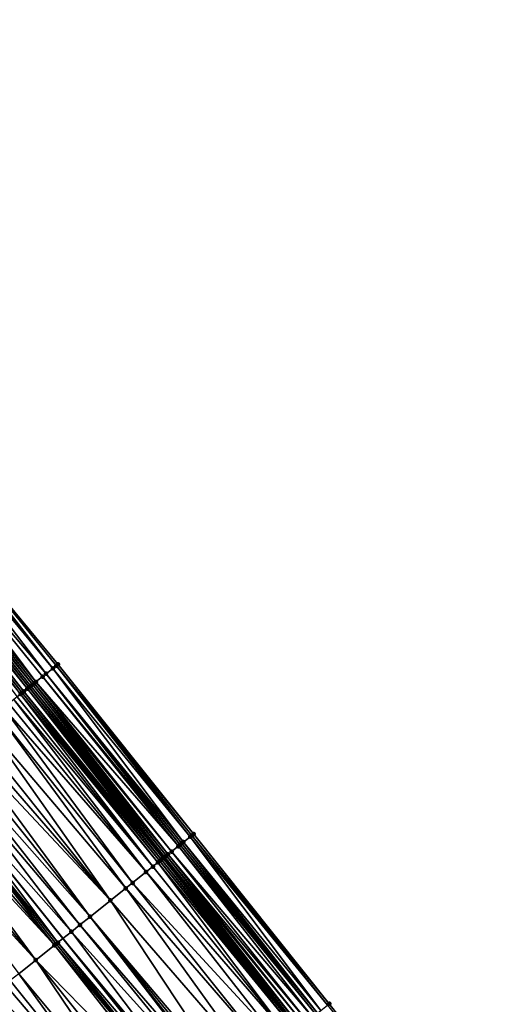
# Model space of a CAD drawing. Header units: feet. Extents: x 2004186 to 2014793, y 836912 to 864902.
# Tile 494 of 656: x 2007282 to 2007325, y 852127 to 852217. Entities that reach past the tile are written whole.
import ezdxf

# ---------------------------------------------------------------- set-up
doc = ezdxf.new("R2010")
doc.units = ezdxf.units.FT
doc.header["$LTSCALE"] = 100
doc.header["$MEASUREMENT"] = 0
for name, color, linetype, lineweight in [('EP_Travel Lane', 5, 'Continuous', 40), ('GPL_Skip Line', 2, 'Continuous', 40), ('Road Shots', 4, 'Continuous', 200), ('Road X-Section', 30, 'Continuous', 13)]:
    doc.layers.add(name, color=color, linetype=linetype, lineweight=lineweight)
doc.layers.add('I-77 SB_MM21-27-Surface-Border', color=7, linetype='Continuous')
doc.layers.add('I-77 SB_MM21-27-Surface-TIN', color=7, linetype='Continuous')

msp = doc.modelspace()

# ---------------------------------------------------------------- linework, layer by layer
at = {"layer": 'EP_Travel Lane'}
msp.add_polyline3d([(2007409.360636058, 852001.0853561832, 436.0396608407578), (2007396.500211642, 852016.4018308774, 436.1662396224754), (2007383.639723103, 852031.7183819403, 436.2780161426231), (2007370.954374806, 852047.0198980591, 436.3534693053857), (2007358.289980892, 852062.4992487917, 436.4248296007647), (2007345.625750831, 852077.9783992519, 436.5403146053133), (2007332.961546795, 852093.4575179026, 436.6628027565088), (2007320.484763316, 852108.9083508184, 436.7552748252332), (2007308.080106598, 852124.5968915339, 436.8335180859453), (2007295.675354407, 852140.2855529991, 436.8584495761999), (2007283.270587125, 852155.9742335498, 436.8749568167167), (2007270.955419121, 852171.5495952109, 436.9288561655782), (2007258.550641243, 852187.2382891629, 436.9984596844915), (2007246.145901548, 852202.9269348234, 437.0806944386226), (2007233.741103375, 852218.6156544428, 437.1436066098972)], dxfattribs=at)
at = {"layer": 'GPL_Skip Line'}
msp.add_polyline3d([(2007400.41848609, 851993.5982109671, 436.2031289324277), (2007387.580882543, 852008.9335304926, 436.3592634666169), (2007374.74317321, 852024.268976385, 436.4908941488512), (2007361.986144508, 852039.6713750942, 436.6037614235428), (2007349.312298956, 852055.1426916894, 436.7135698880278), (2007336.638543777, 852070.6138979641, 436.8476929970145), (2007323.964731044, 852086.0851744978, 436.9663311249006), (2007311.363644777, 852101.615408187, 437.0641809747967), (2007298.875162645, 852117.2369162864, 437.1475946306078), (2007286.386638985, 852132.8584763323, 437.2079724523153), (2007273.898076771, 852148.480084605, 437.2469640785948), (2007261.464525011, 852164.1451979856, 437.282366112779), (2007249.164776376, 852179.9155655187, 437.3910763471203), (2007236.864926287, 852195.686063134, 437.4659343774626), (2007224.565206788, 852211.4563933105, 437.5843661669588), (2007212.292808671, 852227.2478656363, 437.6978340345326)], dxfattribs=at)
at = {"layer": 'I-77 SB_MM21-27-Surface-Border', "color": 3, "linetype": 'ByBlock', "lineweight": -2}
msp.add_polyline3d([(2007235.760482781, 852220.19171268, 436.9675541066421), (2007248.533332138, 852204.7903650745, 436.853076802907), (2007260.833241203, 852189.0197918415, 436.7979060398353), (2007273.290845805, 852173.3722312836, 436.7392483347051), (2007285.925695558, 852158.0975889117, 436.6716579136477), (2007298.414230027, 852142.4760153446, 436.6172682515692), (2007310.90277895, 852126.8544236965, 436.5709005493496), (2007323.235145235, 852111.1079041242, 436.5432185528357), (2007336.185147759, 852096.100234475, 436.3995206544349), (2007348.549767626, 852080.3751865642, 436.3449406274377), (2007360.914235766, 852064.650323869, 436.2495338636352), (2007373.742862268, 852049.3056677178, 436.1573380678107), (2007385.476724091, 852033.2573517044, 436.1449178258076), (2007398.467898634, 852018.0501573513, 436.0381571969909), (2007411.15235097, 852002.5862111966, 435.9298862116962)], dxfattribs=at)
at = {"layer": 'I-77 SB_MM21-27-Surface-TIN', "color": 128, "linetype": 'ByBlock', "lineweight": -2}
for points in [[(2007272.817861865, 852173.00306162, 436.7839601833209), (2007272.029506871, 852172.3878409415, 436.8423207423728), (2007284.832363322, 852157.2231606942, 436.7725802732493)], [(2007272.975529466, 852173.1261101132, 436.7711540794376), (2007272.817861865, 852173.00306162, 436.7839601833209), (2007285.457136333, 852157.7228192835, 436.7214192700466)], [(2007272.817861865, 852173.00306162, 436.7839601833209), (2007284.832363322, 852157.2231606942, 436.7725802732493), (2007285.457136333, 852157.7228192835, 436.7214192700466)], [(2007273.133190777, 852173.2491666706, 436.7562494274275), (2007272.975529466, 852173.1261101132, 436.7711540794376), (2007285.457136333, 852157.7228192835, 436.7214192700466)], [(2007273.290845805, 852173.3722312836, 436.7392483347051), (2007273.133190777, 852173.2491666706, 436.7562494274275), (2007285.457136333, 852157.7228192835, 436.7214192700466)], [(2007273.290845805, 852173.3722312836, 436.7392483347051), (2007285.769516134, 852157.9726569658, 436.6921192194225), (2007285.925695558, 852158.0975889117, 436.6716579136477)], [(2007273.290845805, 852173.3722312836, 436.7392483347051), (2007285.457136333, 852157.7228192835, 436.7214192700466), (2007285.769516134, 852157.9726569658, 436.6921192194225)], [(2007272.029506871, 852172.3878409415, 436.8423207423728), (2007271.398839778, 852171.895642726, 436.8946492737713), (2007283.895167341, 852156.4737184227, 436.8290949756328)], [(2007272.029506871, 852172.3878409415, 436.8423207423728), (2007284.519958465, 852156.9733543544, 436.7879814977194), (2007284.832363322, 852157.2231606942, 436.7725802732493)], [(2007272.029506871, 852172.3878409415, 436.8423207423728), (2007283.895167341, 852156.4737184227, 436.8290949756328), (2007284.519958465, 852156.9733543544, 436.7879814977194)], [(2007270.452891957, 852171.1572776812, 436.9907656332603), (2007270.295220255, 852171.0342344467, 437.0022032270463), (2007282.64565123, 852155.4743638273, 436.9480095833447)], [(2007270.610547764, 852171.2803412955, 436.9740244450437), (2007270.452891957, 852171.1572776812, 436.9907656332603), (2007282.801837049, 852155.5992877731, 436.9310958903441)], [(2007270.452891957, 852171.1572776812, 436.9907656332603), (2007282.64565123, 852155.4743638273, 436.9480095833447), (2007282.801837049, 852155.5992877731, 436.9310958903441)], [(2007270.925833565, 852171.5265016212, 436.9319290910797), (2007270.610547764, 852171.2803412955, 436.9740244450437), (2007283.114195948, 852155.8491516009, 436.8902016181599)], [(2007270.610547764, 852171.2803412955, 436.9740244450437), (2007282.801837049, 852155.5992877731, 436.9310958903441), (2007283.114195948, 852155.8491516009, 436.8902016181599)], [(2007270.925833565, 852171.5265016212, 436.9319290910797), (2007283.270384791, 852155.9740717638, 436.8749655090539), (2007270.955419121, 852171.5495952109, 436.9288561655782)], [(2007270.925833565, 852171.5265016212, 436.9319290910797), (2007283.114195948, 852155.8491516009, 436.8902016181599), (2007283.270384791, 852155.9740717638, 436.8749655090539)], [(2007271.083490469, 852171.649563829, 436.9155539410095), (2007270.955419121, 852171.5495952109, 436.9288561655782), (2007283.270587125, 852155.9742335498, 436.8749568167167)], [(2007283.270384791, 852155.9740717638, 436.8749655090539), (2007283.270587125, 852155.9742335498, 436.8749568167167), (2007270.955419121, 852171.5495952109, 436.9288561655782)], [(2007271.398839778, 852171.895642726, 436.8946492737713), (2007271.083490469, 852171.649563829, 436.9155539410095), (2007283.582785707, 852156.2238830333, 436.8573782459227)], [(2007271.083490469, 852171.649563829, 436.9155539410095), (2007283.270587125, 852155.9742335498, 436.8749568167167), (2007283.426589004, 852156.0989727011, 436.8682549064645)], [(2007271.083490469, 852171.649563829, 436.9155539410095), (2007283.426589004, 852156.0989727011, 436.8682549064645), (2007283.582785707, 852156.2238830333, 436.8573782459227)], [(2007271.398839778, 852171.895642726, 436.8946492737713), (2007283.738974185, 852156.3488036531, 436.8419394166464), (2007283.895167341, 852156.4737184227, 436.8290949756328)], [(2007271.398839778, 852171.895642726, 436.8946492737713), (2007283.582785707, 852156.2238830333, 436.8573782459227), (2007283.738974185, 852156.3488036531, 436.8419394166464)], [(2007270.295220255, 852171.0342344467, 437.0022032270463), (2007270.137539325, 852170.9112030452, 437.0105614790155), (2007282.489453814, 852155.3494543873, 436.9584905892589)], [(2007270.137539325, 852170.9112030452, 437.0105614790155), (2007282.177053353, 852155.0996425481, 436.9763304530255), (2007282.489453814, 852155.3494543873, 436.9584905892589)], [(2007270.295220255, 852171.0342344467, 437.0022032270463), (2007282.489453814, 852155.3494543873, 436.9584905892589), (2007282.64565123, 852155.4743638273, 436.9480095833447)], [(2007285.457136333, 852157.7228192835, 436.7214192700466), (2007284.832363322, 852157.2231606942, 436.7725802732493), (2007297.477093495, 852141.7264987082, 436.7067607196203)], [(2007285.769516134, 852157.9726569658, 436.6921192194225), (2007285.457136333, 852157.7228192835, 436.7214192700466), (2007298.101858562, 852142.2261672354, 436.6511922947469)], [(2007285.457136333, 852157.7228192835, 436.7214192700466), (2007297.477093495, 852141.7264987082, 436.7067607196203), (2007298.101858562, 852142.2261672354, 436.6511922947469)], [(2007285.925695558, 852158.0975889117, 436.6716579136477), (2007285.769516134, 852157.9726569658, 436.6921192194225), (2007298.414230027, 852142.4760153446, 436.6172682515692)], [(2007285.769516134, 852157.9726569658, 436.6921192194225), (2007298.258048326, 852142.351086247, 436.6364666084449), (2007298.414230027, 852142.4760153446, 436.6172682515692)], [(2007285.769516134, 852157.9726569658, 436.6921192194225), (2007298.101858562, 852142.2261672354, 436.6511922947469), (2007298.258048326, 852142.351086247, 436.6364666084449)], [(2007284.519958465, 852156.9733543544, 436.7879814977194), (2007283.895167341, 852156.4737184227, 436.8290949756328), (2007297.008490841, 852141.3517834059, 436.7324315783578)], [(2007284.832363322, 852157.2231606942, 436.7725802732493), (2007284.519958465, 852156.9733543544, 436.7879814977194), (2007297.16468563, 852141.4766961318, 436.7204932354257)], [(2007284.519958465, 852156.9733543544, 436.7879814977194), (2007297.008490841, 852141.3517834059, 436.7324315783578), (2007297.16468563, 852141.4766961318, 436.7204932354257)], [(2007284.832363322, 852157.2231606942, 436.7725802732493), (2007297.320897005, 852141.6015881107, 436.7177551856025), (2007297.477093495, 852141.7264987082, 436.7067607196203)], [(2007284.832363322, 852157.2231606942, 436.7725802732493), (2007297.16468563, 852141.4766961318, 436.7204932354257), (2007297.320897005, 852141.6015881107, 436.7177551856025)], [(2007283.114195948, 852155.8491516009, 436.8902016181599), (2007282.801837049, 852155.5992877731, 436.9310958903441), (2007295.446604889, 852140.1025786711, 436.886171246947)], [(2007283.270384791, 852155.9740717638, 436.8749655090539), (2007283.114195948, 852155.8491516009, 436.8902016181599), (2007295.675354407, 852140.2855529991, 436.8584495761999)], [(2007283.114195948, 852155.8491516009, 436.8902016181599), (2007295.602783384, 852140.2275117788, 436.8651945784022), (2007295.675354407, 852140.2855529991, 436.8584495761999)], [(2007283.114195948, 852155.8491516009, 436.8902016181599), (2007295.446604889, 852140.1025786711, 436.886171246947), (2007295.602783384, 852140.2275117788, 436.8651945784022)], [(2007283.270384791, 852155.9740717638, 436.8749655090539), (2007295.675354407, 852140.2855529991, 436.8584495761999), (2007283.270587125, 852155.9742335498, 436.8749568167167)], [(2007283.426589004, 852156.0989727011, 436.8682549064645), (2007283.270587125, 852155.9742335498, 436.8749568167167), (2007295.915170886, 852140.4773398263, 436.8401669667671)], [(2007295.758973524, 852140.3524303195, 436.8506777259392), (2007283.270587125, 852155.9742335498, 436.8749568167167), (2007295.675354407, 852140.2855529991, 436.8584495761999)], [(2007295.915170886, 852140.4773398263, 436.8401669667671), (2007283.270587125, 852155.9742335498, 436.8749568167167), (2007295.758973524, 852140.3524303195, 436.8506777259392)], [(2007283.582785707, 852156.2238830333, 436.8573782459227), (2007283.426589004, 852156.0989727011, 436.8682549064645), (2007296.071363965, 852140.6022546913, 436.8272801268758)], [(2007283.426589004, 852156.0989727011, 436.8682549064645), (2007295.915170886, 852140.4773398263, 436.8401669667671), (2007296.071363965, 852140.6022546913, 436.8272801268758)], [(2007283.738974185, 852156.3488036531, 436.8419394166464), (2007283.582785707, 852156.2238830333, 436.8573782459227), (2007296.071363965, 852140.6022546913, 436.8272801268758)], [(2007283.895167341, 852156.4737184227, 436.8290949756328), (2007283.738974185, 852156.3488036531, 436.8419394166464), (2007296.383725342, 852140.8521154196, 436.787760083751)], [(2007283.738974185, 852156.3488036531, 436.8419394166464), (2007296.071363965, 852140.6022546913, 436.8272801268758), (2007296.383725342, 852140.8521154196, 436.787760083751)], [(2007283.895167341, 852156.4737184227, 436.8290949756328), (2007296.383725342, 852140.8521154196, 436.787760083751), (2007297.008490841, 852141.3517834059, 436.7324315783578)], [(2007281.864635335, 852154.8498526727, 436.9844305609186), (2007281.39602063, 852154.475152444, 437.0034165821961), (2007294.040788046, 852138.9784438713, 436.9582581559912)], [(2007282.177053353, 852155.0996425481, 436.9763304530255), (2007281.864635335, 852154.8498526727, 436.9844305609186), (2007294.665621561, 852139.4780267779, 436.9406582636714)], [(2007281.864635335, 852154.8498526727, 436.9844305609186), (2007294.040788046, 852138.9784438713, 436.9582581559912), (2007294.665621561, 852139.4780267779, 436.9406582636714)], [(2007282.489453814, 852155.3494543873, 436.9584905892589), (2007282.177053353, 852155.0996425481, 436.9763304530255), (2007294.665621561, 852139.4780267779, 436.9406582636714)], [(2007282.64565123, 852155.4743638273, 436.9480095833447), (2007282.489453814, 852155.3494543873, 436.9584905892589), (2007295.134223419, 852139.8527430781, 436.9145450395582)], [(2007282.489453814, 852155.3494543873, 436.9584905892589), (2007294.665621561, 852139.4780267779, 436.9406582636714), (2007295.134223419, 852139.8527430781, 436.9145450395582)], [(2007282.801837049, 852155.5992877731, 436.9310958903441), (2007282.64565123, 852155.4743638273, 436.9480095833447), (2007295.290422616, 852139.977650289, 436.9050523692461)], [(2007282.64565123, 852155.4743638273, 436.9480095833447), (2007295.134223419, 852139.8527430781, 436.9145450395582), (2007295.290422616, 852139.977650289, 436.9050523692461)], [(2007282.801837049, 852155.5992877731, 436.9310958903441), (2007295.290422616, 852139.977650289, 436.9050523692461), (2007295.446604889, 852140.1025786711, 436.886171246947)], [(2007280.927387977, 852154.1004746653, 437.0124471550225), (2007280.302556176, 852153.6008896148, 437.0309973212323), (2007292.791129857, 852137.9792669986, 436.9983621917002)], [(2007281.39602063, 852154.475152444, 437.0034165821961), (2007280.927387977, 852154.1004746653, 437.0124471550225), (2007294.040788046, 852138.9784438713, 436.9582581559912)], [(2007280.927387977, 852154.1004746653, 437.0124471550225), (2007292.791129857, 852137.9792669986, 436.9983621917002), (2007294.040788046, 852138.9784438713, 436.9582581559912)], [(2007280.302556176, 852153.6008896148, 437.0309973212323), (2007279.209122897, 852152.7265877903, 437.0758707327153), (2007292.166304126, 852137.4796743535, 437.0202805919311)], [(2007280.302556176, 852153.6008896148, 437.0309973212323), (2007292.166304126, 852137.4796743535, 437.0202805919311), (2007292.791129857, 852137.9792669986, 436.9983621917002)], [(2007279.209122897, 852152.7265877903, 437.0758707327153), (2007278.271880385, 852151.977203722, 437.1065750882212), (2007290.76043323, 852136.3556071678, 437.0623839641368)], [(2007279.209122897, 852152.7265877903, 437.0758707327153), (2007290.76043323, 852136.3556071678, 437.0623839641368), (2007292.166304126, 852137.4796743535, 437.0202805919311)], [(2007277.647049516, 852151.4776175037, 437.1256429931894), (2007277.022219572, 852150.9780301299, 437.1452234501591), (2007290.76043323, 852136.3556071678, 437.0623839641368)], [(2007278.271880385, 852151.977203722, 437.1065750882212), (2007277.647049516, 852151.4776175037, 437.1256429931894), (2007290.76043323, 852136.3556071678, 437.0623839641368)], [(2007276.397380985, 852150.4784535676, 437.1600095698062), (2007275.616338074, 852149.8539762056, 437.1814451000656), (2007288.885932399, 852134.8568588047, 437.1150253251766)], [(2007277.022219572, 852150.9780301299, 437.1452234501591), (2007276.397380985, 852150.4784535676, 437.1600095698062), (2007288.885932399, 852134.8568588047, 437.1150253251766)], [(2007277.022219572, 852150.9780301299, 437.1452234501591), (2007288.885932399, 852134.8568588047, 437.1150253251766), (2007290.76043323, 852136.3556071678, 437.0623839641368)], [(2007275.616338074, 852149.8539762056, 437.1814451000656), (2007274.991511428, 852149.3543847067, 437.202854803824), (2007287.948690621, 852134.1074738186, 437.1461373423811)], [(2007275.616338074, 852149.8539762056, 437.1814451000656), (2007287.948690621, 852134.1074738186, 437.1461373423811), (2007288.885932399, 852134.8568588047, 437.1150253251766)], [(2007274.991511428, 852149.3543847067, 437.202854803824), (2007273.898076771, 852148.480084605, 437.2469640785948), (2007287.167670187, 852133.4829683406, 437.1800414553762)], [(2007274.991511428, 852149.3543847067, 437.202854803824), (2007287.167670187, 852133.4829683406, 437.1800414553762), (2007287.948690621, 852134.1074738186, 437.1461373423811)], [(2007273.273244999, 852147.9804995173, 437.2655308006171), (2007272.648416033, 852147.4809109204, 437.2856536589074), (2007285.605610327, 852132.2339811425, 437.2373143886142)], [(2007273.273244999, 852147.9804995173, 437.2655308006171), (2007285.918020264, 852132.4837811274, 437.2247310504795), (2007273.898076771, 852148.480084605, 437.2469640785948)], [(2007273.273244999, 852147.9804995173, 437.2655308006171), (2007285.76181835, 852132.3588773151, 437.2327165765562), (2007285.918020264, 852132.4837811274, 437.2247310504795)], [(2007273.273244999, 852147.9804995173, 437.2655308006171), (2007285.605610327, 852132.2339811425, 437.2373143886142), (2007285.76181835, 852132.3588773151, 437.2327165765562)], [(2007285.918020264, 852132.4837811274, 437.2247310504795), (2007286.386638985, 852132.8584763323, 437.2079724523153), (2007273.898076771, 852148.480084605, 437.2469640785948)], [(2007287.167670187, 852133.4829683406, 437.1800414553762), (2007273.898076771, 852148.480084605, 437.2469640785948), (2007286.386638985, 852132.8584763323, 437.2079724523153)], [(2007272.023582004, 852146.9813286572, 437.3029678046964), (2007271.086340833, 852146.2319429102, 437.334416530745), (2007283.887296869, 852130.8601547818, 437.2739036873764)], [(2007272.648416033, 852147.4809109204, 437.2856536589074), (2007272.023582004, 852146.9813286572, 437.3029678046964), (2007285.605610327, 852132.2339811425, 437.2373143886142)], [(2007272.023582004, 852146.9813286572, 437.3029678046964), (2007283.887296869, 852130.8601547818, 437.2739036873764), (2007285.605610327, 852132.2339811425, 437.2373143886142)], [(2007271.086340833, 852146.2319429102, 437.334416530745), (2007270.30529657, 852145.6074672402, 437.3551018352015), (2007283.887296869, 852130.8601547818, 437.2739036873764)], [(2007270.30529657, 852145.6074672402, 437.3551018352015), (2007282.325220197, 852129.6111886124, 437.3218513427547), (2007283.887296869, 852130.8601547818, 437.2739036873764)], [(2007298.101858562, 852142.2261672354, 436.6511922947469), (2007297.477093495, 852141.7264987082, 436.7067607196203), (2007310.121846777, 852126.2298078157, 436.6537631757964)], [(2007298.258048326, 852142.351086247, 436.6364666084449), (2007298.101858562, 852142.2261672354, 436.6511922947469), (2007310.746604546, 852126.7294854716, 436.5941465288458)], [(2007298.101858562, 852142.2261672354, 436.6511922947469), (2007310.121846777, 852126.2298078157, 436.6537631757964), (2007310.746604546, 852126.7294854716, 436.5941465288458)], [(2007298.414230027, 852142.4760153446, 436.6172682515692), (2007298.258048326, 852142.351086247, 436.6364666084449), (2007310.90277895, 852126.8544236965, 436.5709005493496)], [(2007298.258048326, 852142.351086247, 436.6364666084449), (2007310.746604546, 852126.7294854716, 436.5941465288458), (2007310.90277895, 852126.8544236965, 436.5709005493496)], [(2007297.008490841, 852141.3517834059, 436.7324315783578), (2007296.383725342, 852140.8521154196, 436.787760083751), (2007309.340876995, 852125.6052389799, 436.7157638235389)], [(2007297.16468563, 852141.4766961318, 436.7204932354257), (2007297.008490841, 852141.3517834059, 436.7324315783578), (2007309.653258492, 852125.8550745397, 436.687404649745)], [(2007297.008490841, 852141.3517834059, 436.7324315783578), (2007309.340876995, 852125.6052389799, 436.7157638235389), (2007309.653258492, 852125.8550745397, 436.687404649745)], [(2007297.320897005, 852141.6015881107, 436.7177551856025), (2007297.16468563, 852141.4766961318, 436.7204932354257), (2007309.809461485, 852125.9799770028, 436.6800172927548)], [(2007297.16468563, 852141.4766961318, 436.7204932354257), (2007309.653258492, 852125.8550745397, 436.687404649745), (2007309.809461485, 852125.9799770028, 436.6800172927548)], [(2007297.477093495, 852141.7264987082, 436.7067607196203), (2007297.320897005, 852141.6015881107, 436.7177551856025), (2007309.809461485, 852125.9799770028, 436.6800172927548)], [(2007297.477093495, 852141.7264987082, 436.7067607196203), (2007309.809461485, 852125.9799770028, 436.6800172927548), (2007310.121846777, 852126.2298078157, 436.6537631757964)], [(2007295.758973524, 852140.3524303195, 436.8506777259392), (2007295.675354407, 852140.2855529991, 436.8584495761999), (2007308.247535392, 852124.7308224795, 436.8114912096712)], [(2007295.915170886, 852140.4773398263, 436.8401669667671), (2007295.758973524, 852140.3524303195, 436.8506777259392), (2007308.247535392, 852124.7308224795, 436.8114912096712)], [(2007296.071363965, 852140.6022546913, 436.8272801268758), (2007295.915170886, 852140.4773398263, 436.8401669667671), (2007308.559940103, 852124.9806290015, 436.7960089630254)], [(2007295.915170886, 852140.4773398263, 436.8401669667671), (2007308.247535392, 852124.7308224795, 436.8114912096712), (2007308.559940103, 852124.9806290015, 436.7960089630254)], [(2007296.383725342, 852140.8521154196, 436.787760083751), (2007296.071363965, 852140.6022546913, 436.8272801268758), (2007308.872305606, 852125.2304845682, 436.7587777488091)], [(2007296.071363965, 852140.6022546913, 436.8272801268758), (2007308.559940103, 852124.9806290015, 436.7960089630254), (2007308.872305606, 852125.2304845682, 436.7587777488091)], [(2007296.383725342, 852140.8521154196, 436.787760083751), (2007308.872305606, 852125.2304845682, 436.7587777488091), (2007309.340876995, 852125.6052389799, 436.7157638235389)], [(2007294.665621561, 852139.4780267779, 436.9406582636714), (2007294.040788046, 852138.9784438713, 436.9582581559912), (2007307.154176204, 852123.8564279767, 436.8974638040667)], [(2007295.134223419, 852139.8527430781, 436.9145450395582), (2007294.665621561, 852139.4780267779, 436.9406582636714), (2007307.154176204, 852123.8564279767, 436.8974638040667)], [(2007295.290422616, 852139.977650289, 436.9050523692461), (2007295.134223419, 852139.8527430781, 436.9145450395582), (2007307.778998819, 852124.3560245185, 436.8738172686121)], [(2007295.134223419, 852139.8527430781, 436.9145450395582), (2007307.154176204, 852123.8564279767, 436.8974638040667), (2007307.778998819, 852124.3560245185, 436.8738172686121)], [(2007295.446604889, 852140.1025786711, 436.886171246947), (2007295.290422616, 852139.977650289, 436.9050523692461), (2007307.935184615, 852124.480948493, 436.8568907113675)], [(2007295.290422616, 852139.977650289, 436.9050523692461), (2007307.778998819, 852124.3560245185, 436.8738172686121), (2007307.935184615, 852124.480948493, 436.8568907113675)], [(2007295.602783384, 852140.2275117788, 436.8651945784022), (2007295.446604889, 852140.1025786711, 436.886171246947), (2007308.080106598, 852124.5968915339, 436.8335180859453)], [(2007295.446604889, 852140.1025786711, 436.886171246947), (2007307.935184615, 852124.480948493, 436.8568907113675), (2007308.080106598, 852124.5968915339, 436.8335180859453)], [(2007295.602783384, 852140.2275117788, 436.8651945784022), (2007308.080106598, 852124.5968915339, 436.8335180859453), (2007295.675354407, 852140.2855529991, 436.8584495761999)], [(2007308.09135552, 852124.6058910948, 436.8317038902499), (2007295.675354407, 852140.2855529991, 436.8584495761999), (2007308.080106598, 852124.5968915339, 436.8335180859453)], [(2007308.247535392, 852124.7308224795, 436.8114912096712), (2007295.675354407, 852140.2855529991, 436.8584495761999), (2007308.09135552, 852124.6058910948, 436.8317038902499)], [(2007294.040788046, 852138.9784438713, 436.9582581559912), (2007292.791129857, 852137.9792669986, 436.9983621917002), (2007306.373126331, 852123.2319593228, 436.9150385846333)], [(2007294.040788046, 852138.9784438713, 436.9582581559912), (2007306.373126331, 852123.2319593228, 436.9150385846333), (2007307.154176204, 852123.8564279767, 436.8974638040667)], [(2007292.791129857, 852137.9792669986, 436.9983621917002), (2007292.166304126, 852137.4796743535, 437.0202805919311), (2007305.279665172, 852122.3576923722, 436.9444480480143)], [(2007292.791129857, 852137.9792669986, 436.9983621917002), (2007305.279665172, 852122.3576923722, 436.9444480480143), (2007306.373126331, 852123.2319593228, 436.9150385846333)], [(2007292.166304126, 852137.4796743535, 437.0202805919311), (2007290.76043323, 852136.3556071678, 437.0623839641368), (2007303.873801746, 852121.2336158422, 436.9906955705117)], [(2007292.166304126, 852137.4796743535, 437.0202805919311), (2007303.873801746, 852121.2336158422, 436.9906955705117), (2007305.279665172, 852122.3576923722, 436.9444480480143)], [(2007290.76043323, 852136.3556071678, 437.0623839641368), (2007288.885932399, 852134.8568588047, 437.1150253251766), (2007301.843096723, 852119.6099665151, 437.0500600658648)], [(2007290.76043323, 852136.3556071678, 437.0623839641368), (2007301.843096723, 852119.6099665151, 437.0500600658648), (2007303.873801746, 852121.2336158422, 436.9906955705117)], [(2007287.948690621, 852134.1074738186, 437.1461373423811), (2007287.167670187, 852133.4829683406, 437.1800414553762), (2007300.593431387, 852118.6107985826, 437.0862000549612)], [(2007288.885932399, 852134.8568588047, 437.1150253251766), (2007287.948690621, 852134.1074738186, 437.1461373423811), (2007301.062047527, 852118.9854970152, 437.0680100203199)], [(2007287.948690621, 852134.1074738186, 437.1461373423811), (2007300.593431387, 852118.6107985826, 437.0862000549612), (2007301.062047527, 852118.9854970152, 437.0680100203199)], [(2007288.885932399, 852134.8568588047, 437.1150253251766), (2007301.530670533, 852119.3601868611, 437.0536276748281), (2007301.843096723, 852119.6099665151, 437.0500600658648)], [(2007288.885932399, 852134.8568588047, 437.1150253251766), (2007301.218250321, 852119.1103997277, 437.0605120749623), (2007301.530670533, 852119.3601868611, 437.0536276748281)], [(2007288.885932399, 852134.8568588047, 437.1150253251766), (2007301.062047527, 852118.9854970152, 437.0680100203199), (2007301.218250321, 852119.1103997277, 437.0605120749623)], [(2007287.167670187, 852133.4829683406, 437.1800414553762), (2007286.386638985, 852132.8584763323, 437.2079724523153), (2007299.187582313, 852117.4867040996, 437.1404088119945)], [(2007287.167670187, 852133.4829683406, 437.1800414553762), (2007299.187582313, 852117.4867040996, 437.1404088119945), (2007300.593431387, 852118.6107985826, 437.0862000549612)], [(2007285.605610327, 852132.2339811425, 437.2373143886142), (2007283.887296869, 852130.8601547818, 437.2739036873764), (2007297.937930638, 852116.4875190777, 437.1841270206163)], [(2007285.76181835, 852132.3588773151, 437.2327165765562), (2007285.605610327, 852132.2339811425, 437.2373143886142), (2007298.406549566, 852116.8622140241, 437.1674829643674)], [(2007285.605610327, 852132.2339811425, 437.2373143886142), (2007297.937930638, 852116.4875190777, 437.1841270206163), (2007298.406549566, 852116.8622140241, 437.1674829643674)], [(2007285.918020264, 852132.4837811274, 437.2247310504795), (2007285.76181835, 852132.3588773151, 437.2327165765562), (2007298.406549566, 852116.8622140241, 437.1674829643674)], [(2007285.918020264, 852132.4837811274, 437.2247310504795), (2007298.875162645, 852117.2369162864, 437.1475946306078), (2007286.386638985, 852132.8584763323, 437.2079724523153)], [(2007285.918020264, 852132.4837811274, 437.2247310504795), (2007298.406549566, 852116.8622140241, 437.1674829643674), (2007298.875162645, 852117.2369162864, 437.1475946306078)], [(2007299.187582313, 852117.4867040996, 437.1404088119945), (2007286.386638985, 852132.8584763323, 437.2079724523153), (2007298.875162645, 852117.2369162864, 437.1475946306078)], [(2007283.887296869, 852130.8601547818, 437.2739036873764), (2007282.325220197, 852129.6111886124, 437.3218513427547), (2007295.126171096, 852114.2394069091, 437.2584887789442)], [(2007283.887296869, 852130.8601547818, 437.2739036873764), (2007296.375842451, 852115.2385673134, 437.2256872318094), (2007297.937930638, 852116.4875190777, 437.1841270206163)], [(2007283.887296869, 852130.8601547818, 437.2739036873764), (2007295.126171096, 852114.2394069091, 437.2584887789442), (2007296.375842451, 852115.2385673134, 437.2256872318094)], [(2007282.325220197, 852129.6111886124, 437.3218513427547), (2007281.544197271, 852128.9866862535, 437.3543724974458), (2007294.03272196, 852113.3651249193, 437.2945673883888)], [(2007282.325220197, 852129.6111886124, 437.3218513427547), (2007294.03272196, 852113.3651249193, 437.2945673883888), (2007295.126171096, 852114.2394069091, 437.2584887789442)], [(2007281.075583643, 852128.611984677, 437.3739564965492), (2007280.138334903, 852127.8626083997, 437.4012064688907), (2007294.03272196, 852113.3651249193, 437.2945673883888)], [(2007281.544197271, 852128.9866862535, 437.3543724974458), (2007281.075583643, 852128.611984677, 437.3739564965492), (2007294.03272196, 852113.3651249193, 437.2945673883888)], [(2007280.138334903, 852127.8626083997, 437.4012064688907), (2007279.825917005, 852127.6128183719, 437.409374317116), (2007291.689605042, 852111.4916780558, 437.3654294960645)], [(2007280.138334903, 852127.8626083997, 437.4012064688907), (2007291.689605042, 852111.4916780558, 437.3654294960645), (2007294.03272196, 852113.3651249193, 437.2945673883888)], [(2007279.201089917, 852127.113227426, 437.4305391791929), (2007278.732480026, 852126.7385211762, 437.4521956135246), (2007291.689605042, 852111.4916780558, 437.3654294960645)], [(2007279.825917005, 852127.6128183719, 437.409374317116), (2007279.201089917, 852127.113227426, 437.4305391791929), (2007291.689605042, 852111.4916780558, 437.3654294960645)], [(2007310.90277895, 852126.8544236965, 436.5709005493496), (2007310.746604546, 852126.7294854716, 436.5941465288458), (2007323.235145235, 852111.1079041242, 436.5432185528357)]]:
    msp.add_3dface(points, dxfattribs=at)
at = {"layer": 'Road Shots', "lineweight": 100}
for p in [(2007285.457136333, 852157.7228192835, 436.7214192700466), (2007285.769516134, 852157.9726569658, 436.6921192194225), (2007285.925695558, 852158.0975889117, 436.6716579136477), (2007284.519958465, 852156.9733543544, 436.7879814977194), (2007284.832363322, 852157.2231606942, 436.7725802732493), (2007283.114195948, 852155.8491516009, 436.8902016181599), (2007283.270384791, 852155.9740717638, 436.8749655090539), (2007283.426589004, 852156.0989727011, 436.8682549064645), (2007283.582785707, 852156.2238830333, 436.8573782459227), (2007283.738974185, 852156.3488036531, 436.8419394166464), (2007283.895167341, 852156.4737184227, 436.8290949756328), (2007282.489453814, 852155.3494543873, 436.9584905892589), (2007282.64565123, 852155.4743638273, 436.9480095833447), (2007282.801837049, 852155.5992877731, 436.9310958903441), (2007298.101858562, 852142.2261672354, 436.6511922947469), (2007298.258048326, 852142.351086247, 436.6364666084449), (2007298.414230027, 852142.4760153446, 436.6172682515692), (2007297.008490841, 852141.3517834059, 436.7324315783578), (2007297.16468563, 852141.4766961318, 436.7204932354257), (2007297.320897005, 852141.6015881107, 436.7177551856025), (2007297.477093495, 852141.7264987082, 436.7067607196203), (2007295.758973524, 852140.3524303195, 436.8506777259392), (2007295.915170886, 852140.4773398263, 436.8401669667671), (2007296.071363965, 852140.6022546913, 436.8272801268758), (2007296.383725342, 852140.8521154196, 436.787760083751), (2007294.665621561, 852139.4780267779, 436.9406582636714), (2007295.134223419, 852139.8527430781, 436.9145450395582), (2007295.290422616, 852139.977650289, 436.9050523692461), (2007295.446604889, 852140.1025786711, 436.886171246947), (2007295.602783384, 852140.2275117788, 436.8651945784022), (2007294.040788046, 852138.9784438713, 436.9582581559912), (2007292.791129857, 852137.9792669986, 436.9983621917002), (2007292.166304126, 852137.4796743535, 437.0202805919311), (2007290.76043323, 852136.3556071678, 437.0623839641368), (2007287.948690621, 852134.1074738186, 437.1461373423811), (2007288.885932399, 852134.8568588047, 437.1150253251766), (2007287.167670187, 852133.4829683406, 437.1800414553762), (2007285.605610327, 852132.2339811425, 437.2373143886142), (2007285.76181835, 852132.3588773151, 437.2327165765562), (2007285.918020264, 852132.4837811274, 437.2247310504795), (2007283.887296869, 852130.8601547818, 437.2739036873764), (2007310.90277895, 852126.8544236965, 436.5709005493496)]:
    msp.add_point(p, dxfattribs=at)
at = {"layer": 'Road X-Section', "extrusion": (-0.6244264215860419, 0.7810782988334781, 0.002887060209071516), "elevation": -587798.9097828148, "flags": 128}
msp.add_lwpolyline([(-2099931.259367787, 2134.696229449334), (-2099932.259367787, 2134.703668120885), (-2099933.259367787, 2134.69525694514), (-2099934.259367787, 2134.693818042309), (-2099934.459367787, 2134.691436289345), (-2099934.859367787, 2134.683593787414), (-2099935.059367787, 2134.682473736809), (-2099935.459367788, 2134.685963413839), (-2099935.659367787, 2134.68607581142), (-2099936.059367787, 2134.679687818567), (-2099936.659367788, 2134.675755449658), (-2099936.859367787, 2134.672110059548), (-2099937.059367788, 2134.663730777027), (-2099937.259367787, 2134.65737900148), (-2099937.659367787, 2134.651405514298), (-2099938.059367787, 2134.634049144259), (-2099938.459367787, 2134.609447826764), (-2099938.659367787, 2134.599940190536), (-2099939.059367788, 2134.589353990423), (-2099940.459367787, 2134.542079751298), (-2099941.059367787, 2134.519475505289), (-2099941.859367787, 2134.494963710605), (-2099942.659367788, 2134.473081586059), (-2099943.059367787, 2134.462949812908), (-2099943.659367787, 2134.445791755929), (-2099944.459367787, 2134.429117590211), (-2099944.859367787, 2134.419176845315), (-2099945.859367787, 2134.384894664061), (-2099946.259367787, 2134.374840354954), (-2099947.259367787, 2134.354154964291), (-2099948.459367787, 2134.322706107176), (-2099949.259367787, 2134.30539188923), (-2099950.059367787, 2134.285268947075), (-2099950.859367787, 2134.266702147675), (-2099952.259367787, 2134.222592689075), (-2099953.059367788, 2134.201182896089), (-2099954.059367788, 2134.179747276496), (-2099954.859367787, 2134.164961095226), (-2099955.659367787, 2134.145380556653), (-2099956.459367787, 2134.126312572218), (-2099957.659367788, 2134.095608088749), (-2099959.059367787, 2134.050734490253), (-2099959.859367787, 2134.032184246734), (-2099960.459367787, 2134.023153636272), (-2099961.059367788, 2134.004167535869), (-2099961.459367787, 2133.996067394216), (-2099961.859367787, 2133.978227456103), (-2099962.059367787, 2133.967746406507), (-2099962.259367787, 2133.950832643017), (-2099962.659367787, 2133.909938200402), (-2099962.859367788, 2133.894702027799), (-2099963.059367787, 2133.887991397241), (-2099963.259367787, 2133.87711469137), (-2099963.459367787, 2133.861675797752), (-2099963.659367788, 2133.848831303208), (-2099964.459367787, 2133.807717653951), (-2099964.859367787, 2133.792316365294), (-2099965.659367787, 2133.741155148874), (-2099966.059367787, 2133.71185497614), (-2099966.259367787, 2133.691393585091)], dxfattribs=at)
at = {"layer": 'Road X-Section', "extrusion": (-0.6244264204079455, 0.7810782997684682, 0.002887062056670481), "elevation": -587818.9066204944, "flags": 128}
msp.add_lwpolyline([(-2099930.260251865, 2134.666448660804), (-2099931.260251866, 2134.664799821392), (-2099931.860251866, 2134.659615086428), (-2099932.460251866, 2134.659153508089), (-2099932.860251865, 2134.657333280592), (-2099934.060251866, 2134.665147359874), (-2099934.660251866, 2134.668703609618), (-2099935.060251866, 2134.665992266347), (-2099935.660251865, 2134.649104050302), (-2099935.860251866, 2134.648878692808), (-2099936.260251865, 2134.674518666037), (-2099936.460251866, 2134.676903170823), (-2099937.060251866, 2134.66250450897), (-2099937.660251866, 2134.655573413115), (-2099937.860251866, 2134.650583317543), (-2099938.060251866, 2134.642524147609), (-2099938.460251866, 2134.618858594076), (-2099938.660251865, 2134.609179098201), (-2099939.060251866, 2134.599999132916), (-2099940.060251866, 2134.567203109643), (-2099940.660251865, 2134.543588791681), (-2099941.060251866, 2134.530752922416), (-2099941.660251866, 2134.509096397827), (-2099942.460251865, 2134.487931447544), (-2099942.860251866, 2134.479763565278), (-2099944.060251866, 2134.452513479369), (-2099944.660251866, 2134.432929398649), (-2099945.660251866, 2134.400408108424), (-2099947.660251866, 2134.35246025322), (-2099949.860251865, 2134.315870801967), (-2099950.060251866, 2134.311272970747), (-2099950.260251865, 2134.30328741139), (-2099951.860251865, 2134.25859763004), (-2099952.860251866, 2134.224693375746), (-2099954.060251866, 2134.193581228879), (-2099956.460251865, 2134.140939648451), (-2099958.260251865, 2134.098836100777), (-2099959.060251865, 2134.076917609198), (-2099960.660251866, 2134.036813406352), (-2099961.460251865, 2134.019213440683), (-2099962.060251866, 2133.99310010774), (-2099962.260251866, 2133.983607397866), (-2099962.460251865, 2133.964726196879), (-2099962.660251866, 2133.943749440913), (-2099962.860251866, 2133.929232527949), (-2099963.060251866, 2133.918721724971), (-2099963.260251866, 2133.905834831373), (-2099963.660251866, 2133.866314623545), (-2099964.460251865, 2133.810985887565), (-2099964.660251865, 2133.79904749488), (-2099964.860251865, 2133.796309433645), (-2099965.060251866, 2133.785314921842), (-2099965.860251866, 2133.729746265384), (-2099966.060251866, 2133.715020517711), (-2099966.260251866, 2133.695822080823)], dxfattribs=at)

doc.saveas('drawing.dxf')
